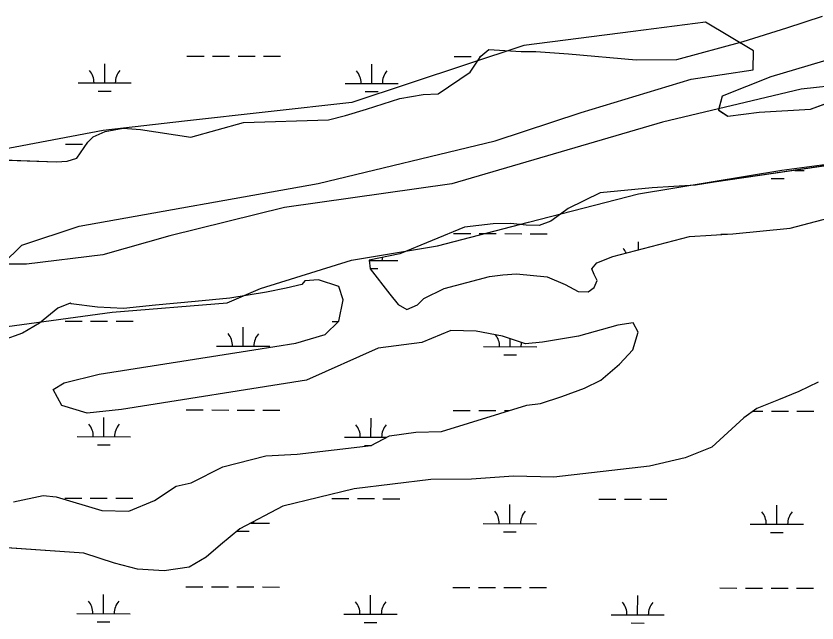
# Model space of a CAD drawing. Extents: x 3219052 to 3256913, y 800770 to 826146.
# Drawn here: x 3237103 to 3238609, y 819661 to 820802 of the extents above; entities that cross this region are included whole.
import ezdxf

# ---------------------------------------------------------------- set-up
doc = ezdxf.new("R2010")
doc.units = 0
for name, color, linetype in [('V-SITE-VEGE', 7, 'Continuous'), ('V-TOPO-SHOR', 7, 'Continuous'), ('V-WETL-SWMP', 7, 'Continuous')]:
    doc.layers.add(name, color=color, linetype=linetype)

msp = doc.modelspace()

# ---------------------------------------------------------------- linework, layer by layer
at = {"layer": 'V-SITE-VEGE'}
for points in [[(3237028.6, 820533.6), (3237179.6, 820528), (3237199.9, 820529.2), (3237217.8, 820535.1), (3237238.6, 820564.9), (3237248.5, 820575.2), (3237271.2, 820585.4), (3237305, 820591.7), (3237337.2, 820589.2), (3237431.8, 820574.6), (3237531.2, 820602.2), (3237690.6, 820607.3), (3237722.9, 820615.2), (3237762.3, 820627.4), (3237793.3, 820637.2), (3237824.7, 820647.5), (3237868.5, 820654.5), (3237897.1, 820656), (3237956.8, 820696.4), (3237976.8, 820726.6), (3237992.3, 820739.6), (3238053.1, 820735.5), (3238080.6, 820735.4), (3238141.8, 820730.9), (3238269.3, 820719.8), (3238345.3, 820720.8), (3238470.2, 820754.6), (3238552.1, 820780.2), (3238619.4, 820802.3)], [(3238661.3, 820729.4), (3238522.1, 820688.1), (3238430.9, 820651.4), (3238423.7, 820625.5), (3238441.2, 820614), (3238500, 820621.4), (3238596.6, 820627.1)], [(3238596.6, 820627.1), (3238667.5, 820653.1)], [(3238668.7, 820527.1), (3238415.8, 820489.6), (3238380.4, 820484.2), (3238299.3, 820479.2), (3238201.5, 820469.9), (3238141.4, 820440.3), (3238127, 820430), (3238108.7, 820416.5), (3238086.8, 820408.7), (3238062.6, 820409.1), (3238033.2, 820412), (3238000.2, 820411.7), (3237946.1, 820405.1), (3237824.7, 820355.3), (3237767, 820343.2), (3237769.4, 820326.9), (3237806.2, 820279.5), (3237821.6, 820259.9), (3237837.9, 820250.7), (3237857.8, 820259), (3237869.8, 820270.9), (3237908, 820289.9), (3237993.1, 820312.7), (3238018.6, 820315.8), (3238044.4, 820317.3), (3238102, 820312), (3238135.4, 820297.2), (3238160, 820284), (3238178.7, 820283.6), (3238190.2, 820291.9), (3238195.8, 820305), (3238190.3, 820316.5), (3238185.6, 820326.9), (3238195.1, 820338.4), (3238225, 820350.2), (3238369.4, 820387.6), (3238450.5, 820392.9), (3238558.2, 820403.4), (3238773, 820460)], [(3238202.5, 820117.8), (3238237.5, 820147.5), (3238263, 820174.4), (3238273.1, 820207.8), (3238263.2, 820225.3), (3238234.9, 820221), (3238160.6, 820200.6), (3238093, 820189.2), (3238061.1, 820186.1), (3238017.9, 820200.6), (3237968.6, 820209.8), (3237920.5, 820211.2), (3237866, 820188.3), (3237784.1, 820177.7), (3237649.5, 820117.3), (3237301.9, 820062.6), (3237237.1, 820055.6), (3237189.5, 820069.7), (3237173.3, 820100.3), (3237194, 820112.6), (3237260, 820129.1), (3237550.7, 820174.4), (3237629.4, 820187.3), (3237684.4, 820203.5), (3237710.3, 820228.4), (3237718.3, 820268.6), (3237710, 820293.6), (3237671.9, 820306.1), (3237646.5, 820304.5), (3237640.9, 820297.4), (3237611.5, 820290.7), (3237574.1, 820282.9), (3237505.3, 820271.9), (3237440.1, 820265.4), (3237365.7, 820258.8), (3237305.7, 820252.2), (3237256.4, 820254.7), (3237207.1, 820261.2), (3237205.1, 820262.4), (3237182, 820253), (3237147.4, 820224.8), (3237115.9, 820205.8), (3237077.7, 820192.4)], [(3238611.1, 820113.8), (3238574.5, 820096.4), (3238536.7, 820080.6), (3238496.1, 820064.5), (3238471.4, 820046.6), (3238411.2, 819991.6), (3238361.1, 819971.8), (3238293.8, 819956.1), (3238114.1, 819935.5), (3238038.6, 819936.9), (3237959.5, 819931.6), (3237883.1, 819930.6), (3237739.2, 819913.5), (3237605.1, 819880.9), (3237523.9, 819837.8), (3237488.1, 819808.1), (3237461, 819785.1), (3237428.7, 819765.7), (3237382.2, 819759.1), (3237332.1, 819762), (3237288.8, 819773.7), (3237231.2, 819792.5), (3237067.1, 819803.7)], [(3237098.7, 819889.1), (3237154.8, 819900.8), (3237178.7, 819898), (3237264.9, 819872.7), (3237315.7, 819871), (3237363.5, 819891.5), (3237404.5, 819918), (3237432.7, 819924.7), (3237492.5, 819954.8), (3237572.8, 819975.6), (3237631.6, 819978.2), (3237771.2, 819994.5), (3237805.5, 820013.1), (3237855.2, 820019.7), (3237902.9, 820020.8), (3238063.6, 820070.4), (3238089.4, 820073.5), (3238129.2, 820086.6), (3238172.2, 820102.7), (3238202.5, 820117.8)]]:
    msp.add_lwpolyline(points, dxfattribs=at)
at = {"layer": 'V-TOPO-SHOR'}
for points in [[(3238740.7, 820682.5), (3238579, 820664.9), (3238318.4, 820602.5), (3237922.8, 820486.6), (3237608.3, 820442.3), (3237392.6, 820388.9), (3237266.8, 820353.2), (3237123, 820335.6), (3237078.1, 820335.6), (3237114.1, 820371.5), (3237222, 820407.2), (3237671.3, 820487.1), (3238003.9, 820567.3), (3238165.7, 820620.8), (3238372.4, 820683.3), (3238489.2, 820701), (3238489.3, 820736.9), (3238399.6, 820791), (3238263.3, 820773.4)], [(3238263.3, 820773.4), (3238058.1, 820746.8), (3237734.5, 820639.7), (3237420, 820604.4), (3237267.3, 820586.8), (3237078.5, 820551.2), (3236206.8, 820391.4), (3235703.5, 820266.7)], [(3235730, 820060), (3236179.5, 820229.7), (3236395.3, 820292.2), (3236691.8, 820318.5), (3236808.6, 820327.2), (3236817.5, 820282.3), (3236718.5, 820228.6), (3236556.8, 820211), (3236359.1, 820157.5), (3236323.1, 820130.6), (3236430.8, 820103.4), (3236583.6, 820130.1), (3236763.3, 820174.6), (3236871.2, 820201.3), (3237086.8, 820218.8), (3237284.5, 820245.4), (3237500.2, 820262.9), (3237563.1, 820289.7), (3237733.9, 820343.3), (3237895.7, 820369.9), (3238066.4, 820414.4), (3238273.2, 820467.9), (3238542.8, 820512.2), (3238740.4, 820538.8)]]:
    msp.add_lwpolyline(points, dxfattribs=at)
at = {"layer": 'V-WETL-SWMP'}
for p, q in [((3238552.1, 820780.2), (3238619.4, 820802.3)), ((3238470.2, 820754.6), (3238552.1, 820780.2)), ((3238345.3, 820720.8), (3238470.2, 820754.6)), ((3237976.8, 820726.6), (3237992.3, 820739.6)), ((3237992.3, 820739.6), (3238053.1, 820735.5)), ((3237424.8, 820727), (3237456.8, 820727)), ((3237472.8, 820726.9), (3237504.8, 820726.9)), ((3237520.8, 820726.8), (3237552.8, 820726.8)), ((3237568.8, 820726.7), (3237600.8, 820726.7)), ((3237926.7, 820726), (3237958.7, 820725.9)), ((3237956.8, 820696.4), (3237976.8, 820726.6)), ((3237974.7, 820725.9), (3237976.3, 820725.9)), ((3238053.1, 820735.5), (3238080.6, 820735.4)), ((3238080.6, 820735.4), (3238141.8, 820730.9)), ((3238141.8, 820730.9), (3238269.3, 820719.8)), ((3238661.3, 820729.4), (3238522.1, 820688.1)), ((3237270.1, 820676.6), (3237270.2, 820712.6)), ((3237772, 820675.6), (3237772.1, 820711.6)), ((3238269.3, 820719.8), (3238345.3, 820720.8)), ((3237897.1, 820656), (3237956.8, 820696.4)), ((3238522.1, 820688.1), (3238430.9, 820651.4)), ((3237220.1, 820676.7), (3237320.1, 820676.5)), ((3237722, 820675.7), (3237822, 820675.5)), ((3237258.1, 820661.2), (3237282.1, 820661.2)), ((3237760, 820660.2), (3237784, 820660.1)), ((3237824.7, 820647.5), (3237868.5, 820654.5)), ((3237868.5, 820654.5), (3237897.1, 820656)), ((3238430.9, 820651.4), (3238423.7, 820625.6)), ((3238596.6, 820627.1), (3238667.5, 820653.1)), ((3237762.3, 820627.4), (3237793.3, 820637.2)), ((3237793.3, 820637.2), (3237824.7, 820647.5)), ((3237722.9, 820615.2), (3237762.3, 820627.4)), ((3238423.7, 820625.6), (3238441.2, 820614)), ((3238441.2, 820614), (3238500, 820621.4)), ((3238500, 820621.4), (3238596.6, 820627.1)), ((3237531.2, 820602.2), (3237690.6, 820607.3)), ((3237690.6, 820607.3), (3237722.9, 820615.2)), ((3237271.2, 820585.4), (3237305, 820591.7)), ((3237305, 820591.7), (3237337.2, 820589.2)), ((3237337.2, 820589.2), (3237431.8, 820574.6)), ((3237431.8, 820574.6), (3237531.2, 820602.2)), ((3237238.6, 820564.9), (3237248.5, 820575.2)), ((3237248.5, 820575.2), (3237271.2, 820585.4)), ((3237196.4, 820561.3), (3237228.4, 820561.3)), ((3237217.8, 820535.1), (3237238.6, 820564.9)), ((3237028.6, 820533.6), (3237179.6, 820528)), ((3237179.6, 820528), (3237199.9, 820529.2)), ((3237199.9, 820529.2), (3237217.8, 820535.1)), ((3238668.7, 820527.1), (3238415.8, 820489.6)), ((3238567.1, 820512), (3238585, 820512)), ((3238380.4, 820484.2), (3238299.3, 820479.2)), ((3238415.8, 820489.6), (3238380.4, 820484.2)), ((3238523, 820496.7), (3238547, 820496.6)), ((3238201.5, 820469.9), (3238141.4, 820440.3)), ((3238299.3, 820479.2), (3238201.5, 820469.9)), ((3238558.2, 820403.4), (3238773, 820460)), ((3238141.4, 820440.3), (3238127, 820430)), ((3238127, 820430), (3238108.7, 820416.5)), ((3238000.2, 820411.7), (3237946.1, 820405.1)), ((3238033.2, 820412), (3238000.2, 820411.7)), ((3238062.6, 820409.1), (3238033.2, 820412)), ((3238086.8, 820408.7), (3238062.6, 820409.1)), ((3238108.7, 820416.5), (3238086.8, 820408.7)), ((3237946.1, 820405.1), (3237824.7, 820355.3)), ((3237926, 820393.3), (3237958, 820393.2)), ((3237974, 820393.2), (3238006, 820393.1)), ((3238022, 820393.1), (3238054, 820393)), ((3238070, 820393), (3238102, 820392.9)), ((3238369.4, 820387.6), (3238450.5, 820392.9)), ((3238427.9, 820392.3), (3238439.8, 820392.2)), ((3238450.5, 820392.9), (3238558.2, 820403.4)), ((3238225, 820350.2), (3238369.4, 820387.6)), ((3238273.3, 820362.7), (3238273.3, 820377.8)), ((3237824.7, 820355.3), (3237767, 820343.2)), ((3238195.1, 820338.4), (3238225, 820350.2)), ((3237767, 820343.2), (3237769.4, 820326.9)), ((3237767.1, 820342.9), (3237821.3, 820342.8)), ((3237771.3, 820342.9), (3237771.3, 820344.1)), ((3238185.6, 820326.9), (3238195.1, 820338.4)), ((3237769.3, 820327.5), (3237783.3, 820327.4)), ((3237769.4, 820326.9), (3237806.2, 820279.5)), ((3238018.6, 820315.8), (3238044.4, 820317.3)), ((3238044.4, 820317.3), (3238102, 820312)), ((3238190.3, 820316.5), (3238185.6, 820326.9)), ((3237646.5, 820304.5), (3237640.9, 820297.4)), ((3237671.9, 820306.1), (3237646.5, 820304.5)), ((3237710, 820293.6), (3237671.9, 820306.1)), ((3237908, 820289.9), (3237993.1, 820312.7)), ((3237993.1, 820312.7), (3238018.6, 820315.8)), ((3238102, 820312), (3238135.4, 820297.2)), ((3238190.2, 820291.9), (3238195.8, 820305)), ((3238195.8, 820305), (3238190.3, 820316.5)), ((3237611.5, 820290.7), (3237574.1, 820282.9)), ((3237640.9, 820297.4), (3237611.5, 820290.7)), ((3237718.3, 820268.6), (3237710, 820293.6)), ((3237869.8, 820270.9), (3237908, 820289.9)), ((3238135.4, 820297.2), (3238160, 820284)), ((3238178.7, 820283.6), (3238190.2, 820291.9)), ((3237505.3, 820271.9), (3237440.1, 820265.4)), ((3237574.1, 820282.9), (3237505.3, 820271.9)), ((3237806.2, 820279.5), (3237821.6, 820259.9)), ((3238160, 820284), (3238178.7, 820283.6)), ((3237205.1, 820262.4), (3237182, 820253)), ((3237207.1, 820261.2), (3237205.1, 820262.4)), ((3237256.4, 820254.7), (3237207.1, 820261.2)), ((3237365.7, 820258.8), (3237305.7, 820252.2)), ((3237440.1, 820265.4), (3237365.7, 820258.8)), ((3237710.3, 820228.4), (3237718.3, 820268.6)), ((3237821.6, 820259.9), (3237837.9, 820250.7)), ((3237837.9, 820250.7), (3237857.8, 820259)), ((3237857.8, 820259), (3237869.8, 820270.9)), ((3237182, 820253), (3237147.4, 820224.8)), ((3237305.7, 820252.2), (3237256.4, 820254.7)), ((3237195.7, 820228.7), (3237227.7, 820228.6)), ((3237243.7, 820228.6), (3237275.7, 820228.5)), ((3237291.7, 820228.5), (3237323.7, 820228.4)), ((3237684.4, 820203.5), (3237710.3, 820228.4)), ((3237697.7, 820227.6), (3237709.4, 820227.6)), ((3237147.4, 820224.8), (3237115.9, 820205.8)), ((3237530.5, 820181.5), (3237530.6, 820217.5)), ((3238234.9, 820221), (3238160.6, 820200.6)), ((3238263.2, 820225.3), (3238234.9, 820221)), ((3238273.1, 820207.8), (3238263.2, 820225.3)), ((3237115.9, 820205.8), (3237077.7, 820192.4)), ((3237629.4, 820187.3), (3237684.4, 820203.5)), ((3237920.5, 820211.2), (3237866, 820188.3)), ((3237968.6, 820209.8), (3237920.5, 820211.2)), ((3238017.9, 820200.6), (3237968.6, 820209.8)), ((3238061.1, 820186.1), (3238017.9, 820200.6)), ((3238160.6, 820200.6), (3238093, 820189.2)), ((3238263, 820174.4), (3238273.1, 820207.8)), ((3237480.5, 820181.6), (3237580.5, 820181.4)), ((3237550.7, 820174.4), (3237629.4, 820187.3)), ((3237866, 820188.3), (3237784.1, 820177.7)), ((3238032.4, 820180.5), (3238032.4, 820195.7)), ((3238093, 820189.2), (3238061.1, 820186.1)), ((3237260, 820129.1), (3237550.7, 820174.4)), ((3237784.1, 820177.7), (3237649.5, 820117.3)), ((3237982.4, 820180.6), (3238082.4, 820180.4)), ((3238237.5, 820147.5), (3238263, 820174.4)), ((3238020.4, 820165.1), (3238044.4, 820165)), ((3238202.5, 820117.8), (3238237.5, 820147.5)), ((3237194, 820112.6), (3237260, 820129.1)), ((3237173.3, 820100.3), (3237194, 820112.6)), ((3237649.5, 820117.3), (3237302, 820062.6)), ((3238172.2, 820102.7), (3238202.5, 820117.8)), ((3238611.1, 820113.8), (3238574.5, 820096.4)), ((3237189.5, 820069.7), (3237173.3, 820100.3)), ((3238129.2, 820086.6), (3238172.2, 820102.7)), ((3238574.5, 820096.4), (3238536.7, 820080.6)), ((3238089.4, 820073.5), (3238129.2, 820086.6)), ((3238536.7, 820080.6), (3238496.1, 820064.5)), ((3237237.1, 820055.6), (3237189.5, 820069.7)), ((3237302, 820062.6), (3237237.1, 820055.6)), ((3237423.4, 820061.7), (3237455.4, 820061.6)), ((3237471.4, 820061.6), (3237503.4, 820061.5)), ((3237519.4, 820061.5), (3237551.4, 820061.4)), ((3237567.4, 820061.4), (3237599.4, 820061.3)), ((3237902.9, 820020.8), (3238063.6, 820070.4)), ((3238063.6, 820070.4), (3238089.4, 820073.5)), ((3238496.1, 820064.5), (3238471.4, 820046.6)), ((3237268.7, 820011.3), (3237268.8, 820047.3)), ((3237770.6, 820010.2), (3237770.7, 820046.2)), ((3237925.3, 820060.6), (3237957.3, 820060.6)), ((3237973.3, 820060.5), (3238005.3, 820060.5)), ((3238021.3, 820060.4), (3238031.1, 820060.4)), ((3238471.4, 820046.6), (3238411.2, 819991.6)), ((3238489.1, 820059.5), (3238507.2, 820059.4)), ((3238523.2, 820059.4), (3238555.2, 820059.3)), ((3238571.2, 820059.3), (3238603.2, 820059.2)), ((3237805.5, 820013.1), (3237855.2, 820019.7)), ((3237855.2, 820019.7), (3237902.9, 820020.8)), ((3237218.7, 820011.4), (3237318.7, 820011.2)), ((3237720.6, 820010.3), (3237800, 820010.2)), ((3237771.2, 819994.5), (3237805.5, 820013.1)), ((3237256.7, 819995.9), (3237280.7, 819995.8)), ((3237631.6, 819978.2), (3237771.2, 819994.5)), ((3237758.6, 819994.8), (3237771.7, 819994.8)), ((3238411.2, 819991.6), (3238361.1, 819971.8)), ((3237492.5, 819954.8), (3237572.8, 819975.6)), ((3237572.8, 819975.6), (3237631.6, 819978.2)), ((3238361.1, 819971.8), (3238293.8, 819956.1)), ((3238293.8, 819956.1), (3238114.1, 819935.5)), ((3237432.7, 819924.7), (3237492.5, 819954.8)), ((3237883.1, 819930.6), (3237739.2, 819913.5)), ((3237959.5, 819931.6), (3237883.1, 819930.6)), ((3238038.6, 819936.9), (3237959.5, 819931.6)), ((3238114.1, 819935.5), (3238038.6, 819936.9)), ((3237363.5, 819891.5), (3237404.5, 819918)), ((3237404.5, 819918), (3237432.7, 819924.7)), ((3237739.2, 819913.5), (3237605.1, 819880.9)), ((3237098.7, 819889.1), (3237154.8, 819900.8)), ((3237154.8, 819900.8), (3237178.7, 819898)), ((3237178.7, 819898), (3237264.9, 819872.7)), ((3237195, 819896), (3237227, 819895.9)), ((3237243, 819895.9), (3237275, 819895.8)), ((3237291, 819895.8), (3237323, 819895.7)), ((3237315.7, 819871), (3237363.5, 819891.5)), ((3237605.1, 819880.9), (3237523.9, 819837.8)), ((3237697, 819894.9), (3237729, 819894.9)), ((3237745, 819894.8), (3237777, 819894.8)), ((3237793, 819894.7), (3237825, 819894.7)), ((3238031.7, 819847.8), (3238031.8, 819883.8)), ((3238198.9, 819893.9), (3238230.9, 819893.8)), ((3238246.9, 819893.8), (3238278.9, 819893.7)), ((3238294.9, 819893.7), (3238326.9, 819893.6)), ((3238533.6, 819846.8), (3238533.7, 819882.8)), ((3237264.9, 819872.7), (3237315.7, 819871)), ((3237523.9, 819837.8), (3237488.1, 819808.1)), ((3237544.7, 819848.8), (3237579.8, 819848.8)), ((3237981.7, 819847.9), (3238081.7, 819847.7)), ((3238483.6, 819846.9), (3238583.6, 819846.6)), ((3237518.7, 819833.5), (3237541.8, 819833.4)), ((3238019.7, 819832.4), (3238043.7, 819832.4)), ((3238521.6, 819831.3), (3238545.6, 819831.3)), ((3237488.1, 819808.1), (3237461, 819785.1)), ((3237231.2, 819792.5), (3237067.1, 819803.7)), ((3237288.8, 819773.7), (3237231.2, 819792.5)), ((3237461, 819785.1), (3237428.7, 819765.7)), ((3237332.1, 819762), (3237288.8, 819773.7)), ((3237382.2, 819759.1), (3237332.1, 819762)), ((3237428.7, 819765.7), (3237382.2, 819759.1)), ((3237268, 819678.6), (3237268.1, 819714.6)), ((3237422.7, 819729), (3237454.7, 819728.9)), ((3237470.7, 819728.9), (3237502.7, 819728.8)), ((3237518.7, 819728.8), (3237550.7, 819728.7)), ((3237566.7, 819728.7), (3237598.7, 819728.6)), ((3237924.6, 819728), (3237956.6, 819727.9)), ((3237972.6, 819727.9), (3238004.6, 819727.8)), ((3238020.6, 819727.8), (3238052.6, 819727.7)), ((3238068.6, 819727.7), (3238100.6, 819727.6)), ((3238426.5, 819726.9), (3238458.5, 819726.8)), ((3238474.5, 819726.8), (3238506.5, 819726.7)), ((3238522.5, 819726.7), (3238554.5, 819726.6)), ((3238570.5, 819726.6), (3238602.5, 819726.5)), ((3237769.9, 819677.5), (3237770, 819713.5)), ((3238271.8, 819676.5), (3238271.9, 819712.5)), ((3237218, 819678.7), (3237318, 819678.5)), ((3237719.9, 819677.6), (3237819.9, 819677.4)), ((3238221.8, 819676.6), (3238321.8, 819676.4)), ((3237256, 819663.2), (3237280, 819663.1)), ((3237757.9, 819662.1), (3237781.9, 819662.1)), ((3238259.8, 819661.1), (3238283.8, 819661))]:
    msp.add_line(p, q, dxfattribs=at)
for centre, start, end in [((3237214.9, 820677.2), 359.1081, 40.6518), ((3237325.3, 820677), 139.1081, 180.6517), ((3237716.8, 820676.2), 359.1081, 40.6518), ((3237827.2, 820675.9), 139.1081, 180.6517), ((3238218, 820342.4), 23.98, 40.6518), ((3237826.5, 820343.2), 171.6609, 180.6517), ((3237475.3, 820182.1), 359.1081, 40.6518), ((3237585.7, 820181.9), 139.1081, 180.6517), ((3237977.2, 820181.1), 359.1081, 38.5181), ((3238087.6, 820180.8), 167.0546, 180.6517), ((3237213.5, 820011.9), 359.1081, 40.6518), ((3237323.9, 820011.6), 139.1081, 180.6517), ((3237715.4, 820010.8), 359.1081, 40.6518), ((3237825.9, 820010.6), 139.1081, 180.6517), ((3237976.5, 819848.4), 359.1081, 40.6518), ((3238086.9, 819848.2), 139.1081, 180.6517), ((3238478.4, 819847.3), 359.1081, 40.6518), ((3238588.9, 819847.1), 139.1081, 180.6517), ((3237585, 819849.2), 176.1596, 180.6517), ((3237212.8, 819679.2), 359.1081, 40.6518), ((3237323.2, 819679), 139.1081, 180.6517), ((3237714.7, 819678.1), 359.1081, 40.6518), ((3237825.2, 819677.9), 139.1081, 180.6517), ((3238216.6, 819677.1), 359.1081, 40.6518), ((3238327.1, 819676.8), 139.1081, 180.6517)]:
    msp.add_arc(centre, 35.2, start, end, dxfattribs=at)

doc.saveas('drawing.dxf')
